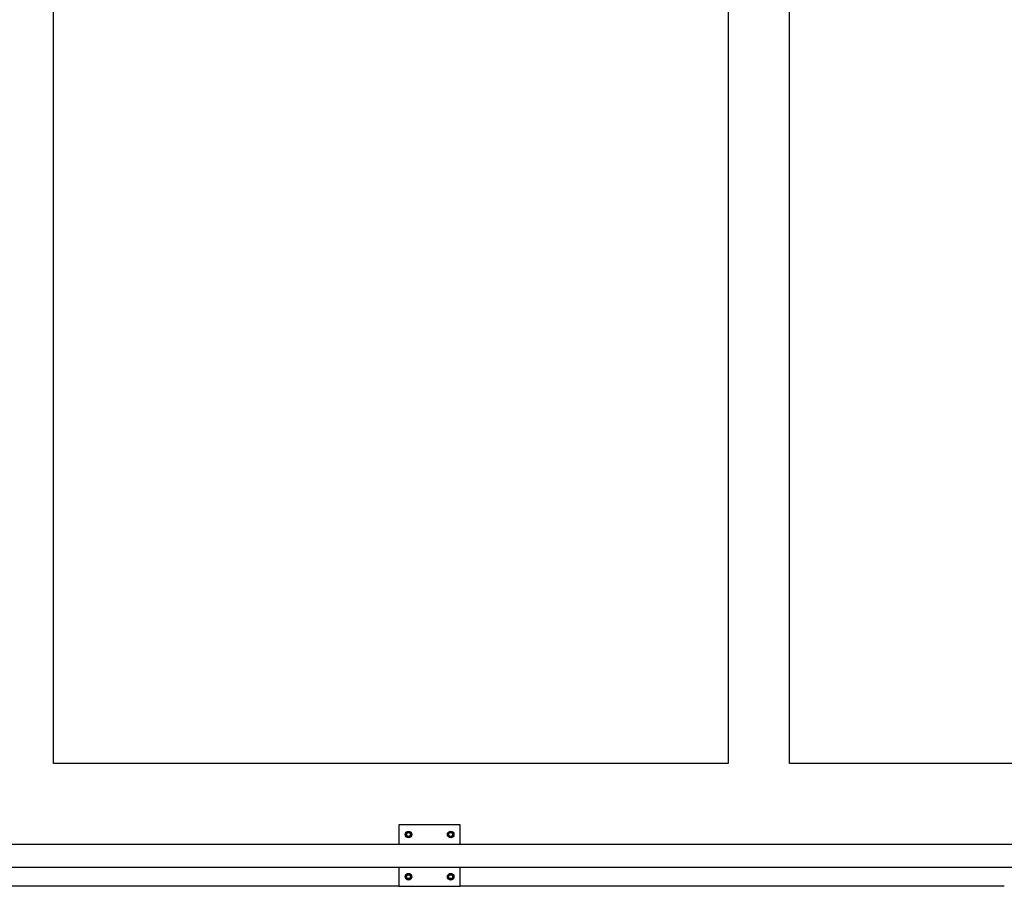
# Model space of a CAD drawing. Header units: inches. Extents: x 24 to 1128, y -69 to 748.
# Tile 627 of 656: x 634 to 698, y 545 to 601. Entities that reach past the tile are written whole.
import ezdxf

# ---------------------------------------------------------------- set-up
doc = ezdxf.new("R2010")
doc.units = ezdxf.units.IN
doc.header["$LTSCALE"] = 32
doc.header["$MEASUREMENT"] = 0
doc.layers.add('Visible (ANSI)', color=7, linetype='Continuous', lineweight=30)

msp = doc.modelspace()

# ---------------------------------------------------------------- linework, layer by layer
at = {"layer": 'Visible (ANSI)'}
for p, q in [((636.28063, 552.66853), (636.28063, 682.27772)), ((680.28063, 615.34823), (680.28063, 552.66853)), ((684.28063, 552.66853), (684.28063, 614.66853)), ((680.28063, 552.66853), (636.28063, 552.66853)), ((724.28063, 552.66853), (684.28063, 552.66853)), ((658.80113, 548.66853), (658.80113, 547.41853)), ((662.80113, 548.66853), (658.80113, 548.66853)), ((662.80113, 547.41853), (662.80113, 548.66853)), ((659.34813, 548.17863), (659.27013, 548.1336)), ((659.27013, 548.1336), (659.27013, 548.04353)), ((659.27013, 548.04353), (659.27013, 547.95346)), ((659.27013, 547.95346), (659.34813, 547.90843)), ((659.42613, 548.22366), (659.34813, 548.17863)), ((659.34813, 547.90843), (659.42613, 547.8634)), ((659.50413, 548.17863), (659.42613, 548.22366)), ((659.42613, 547.8634), (659.50413, 547.90843)), ((659.58213, 548.1336), (659.50413, 548.17863)), ((659.50413, 547.90843), (659.58213, 547.95346)), ((659.58213, 548.04353), (659.58213, 548.1336)), ((659.58213, 547.95346), (659.58213, 548.04353)), ((662.09813, 548.17863), (662.02013, 548.1336)), ((662.02013, 548.1336), (662.02013, 548.04353)), ((662.02013, 548.04353), (662.02013, 547.95346)), ((662.02013, 547.95346), (662.09813, 547.90843)), ((662.17613, 548.22366), (662.09813, 548.17863)), ((662.09813, 547.90843), (662.17613, 547.8634)), ((662.25413, 548.17863), (662.17613, 548.22366)), ((662.17613, 547.8634), (662.25413, 547.90843)), ((662.33213, 548.1336), (662.25413, 548.17863)), ((662.25413, 547.90843), (662.33213, 547.95346)), ((662.33213, 548.04353), (662.33213, 548.1336)), ((662.33213, 547.95346), (662.33213, 548.04353)), ((620.57163, 547.41853), (729.14856, 547.41853)), ((620.57163, 545.91853), (730.64856, 545.91853)), ((658.80113, 545.91853), (658.80113, 544.66853)), ((662.80113, 544.66853), (662.80113, 545.91853)), ((659.34813, 545.42863), (659.27013, 545.3836)), ((659.27013, 545.3836), (659.27013, 545.29353)), ((659.27013, 545.29353), (659.27013, 545.20346)), ((659.27013, 545.20346), (659.34813, 545.15843)), ((659.42613, 545.47366), (659.34813, 545.42863)), ((659.34813, 545.15843), (659.42613, 545.1134)), ((659.50413, 545.42863), (659.42613, 545.47366)), ((659.42613, 545.1134), (659.50413, 545.15843)), ((659.58213, 545.3836), (659.50413, 545.42863)), ((659.50413, 545.15843), (659.58213, 545.20346)), ((659.58213, 545.29353), (659.58213, 545.3836)), ((659.58213, 545.20346), (659.58213, 545.29353)), ((662.09813, 545.42863), (662.02013, 545.3836)), ((662.02013, 545.3836), (662.02013, 545.29353)), ((662.02013, 545.29353), (662.02013, 545.20346)), ((662.02013, 545.20346), (662.09813, 545.15843)), ((662.17613, 545.47366), (662.09813, 545.42863)), ((662.09813, 545.15843), (662.17613, 545.1134)), ((662.25413, 545.42863), (662.17613, 545.47366)), ((662.17613, 545.1134), (662.25413, 545.15843)), ((662.33213, 545.3836), (662.25413, 545.42863)), ((662.25413, 545.15843), (662.33213, 545.20346)), ((662.33213, 545.29353), (662.33213, 545.3836)), ((662.33213, 545.20346), (662.33213, 545.29353)), ((658.80113, 544.66853), (623.32163, 544.66853)), ((658.80113, 544.66853), (662.80113, 544.66853)), ((698.28063, 544.66853), (662.80113, 544.66853))]:
    msp.add_line(p, q, dxfattribs=at)
for centre, radius in [((659.42613, 548.04353), 0.216), ((659.42613, 548.04353), 0.1248), ((662.17613, 548.04353), 0.216), ((662.17613, 548.04353), 0.1248), ((659.42613, 545.29353), 0.216), ((659.42613, 545.29353), 0.1248), ((662.17613, 545.29353), 0.216), ((662.17613, 545.29353), 0.1248)]:
    msp.add_circle(centre, radius, dxfattribs=at)
for centre, start, end in [((659.42613, 548.04353), 120, 180), ((659.42613, 548.04353), 180, 240), ((659.42613, 548.04353), 60, 120), ((659.42613, 548.04353), 240, 300), ((659.42613, 548.04353), 0, 60), ((659.42613, 548.04353), 300, 0), ((662.17613, 548.04353), 120, 180), ((662.17613, 548.04353), 180, 240), ((662.17613, 548.04353), 60, 120), ((662.17613, 548.04353), 240, 300), ((662.17613, 548.04353), 0, 60), ((662.17613, 548.04353), 300, 0), ((659.42613, 545.29353), 120, 180), ((659.42613, 545.29353), 180, 240), ((659.42613, 545.29353), 60, 120), ((659.42613, 545.29353), 240, 300), ((659.42613, 545.29353), 0, 60), ((659.42613, 545.29353), 300, 0), ((662.17613, 545.29353), 120, 180), ((662.17613, 545.29353), 180, 240), ((662.17613, 545.29353), 60, 120), ((662.17613, 545.29353), 240, 300), ((662.17613, 545.29353), 0, 60), ((662.17613, 545.29353), 300, 0)]:
    msp.add_arc(centre, 0.156, start, end, dxfattribs=at)

doc.saveas('drawing.dxf')
